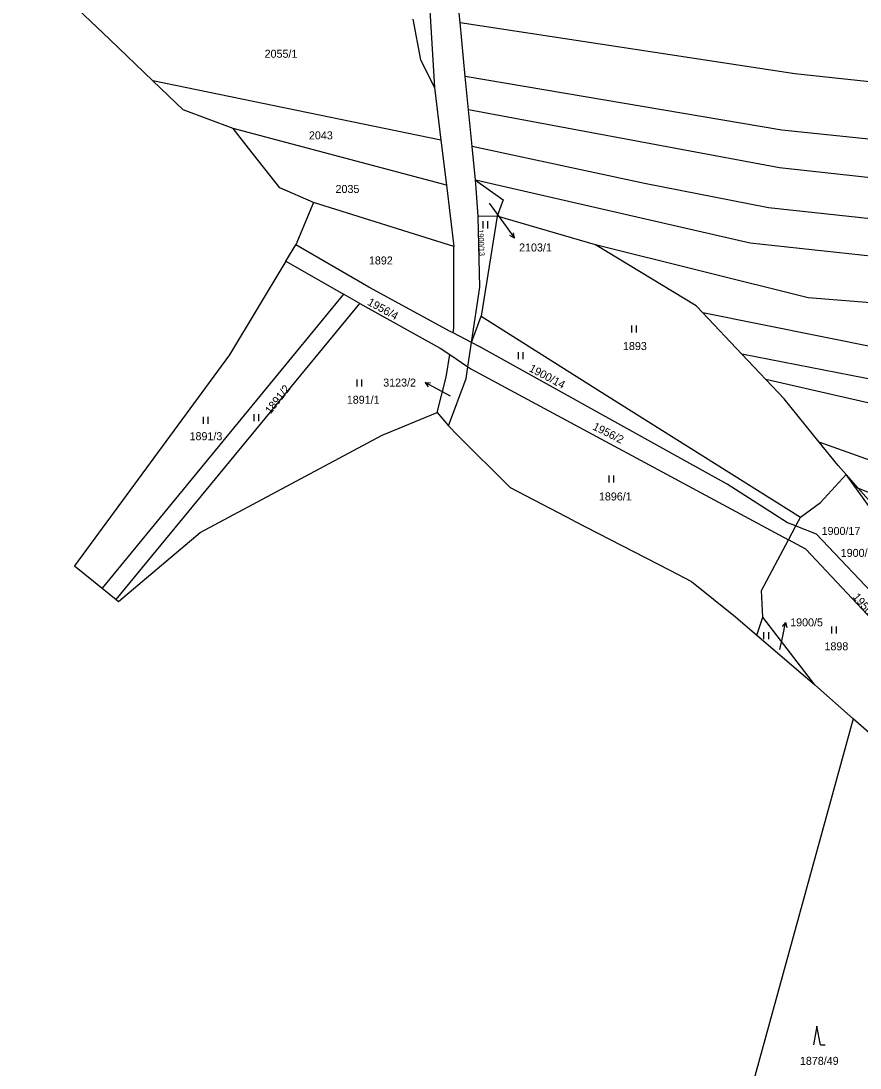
# Model space of a CAD drawing. Extents: x -755528 to -748832, y -1118122 to -1111095.
# Drawn here: x -753979.5 to -753801.5, y -1116748.3 to -1116526 of the extents above; entities that cross this region are included whole.
import ezdxf

# ---------------------------------------------------------------- set-up
doc = ezdxf.new("R2010")
doc.units = 0
for name, color, linetype in [('DZ_DO_PUPFL', 7, 'Continuous'), ('DZ_NAD_PUPFL', 7, 'Continuous'), ('DZ_NAD_ZPF', 7, 'Continuous'), ('legenda barvy', 7, 'Continuous'), ('TZ_UMVŽST', 7, 'Continuous')]:
    doc.layers.add(name, color=color, linetype=linetype)

msp = doc.modelspace()

# ---------------------------------------------------------------- linework, layer by layer
at = {"layer": 'DZ_NAD_PUPFL'}
for p, q in [((-753917.45, -1116564.51), (-753921.19, -1116573.49)), ((-753923.3, -1116577), (-753921.19, -1116573.49)), ((-753923.3, -1116577), (-753935.26, -1116596.88)), ((-753935.26, -1116596.88), (-753968.09, -1116641.67)), ((-753902.82, -1116613.88), (-753891.2, -1116609.11)), ((-753891.2, -1116609.11), (-753888.81, -1116611.94)), ((-753941.46, -1116634.6), (-753902.82, -1116613.88)), ((-753886.84, -1116613.91), (-753888.81, -1116611.94)), ((-753862.16, -1116632.08), (-753841.79, -1116642.61)), ((-753958.77, -1116649.23), (-753941.46, -1116634.6)), ((-753968.09, -1116641.67), (-753962.27, -1116646.39)), ((-753962.27, -1116646.39), (-753959.29, -1116648.81)), ((-753959.29, -1116648.81), (-753958.77, -1116649.23)), ((-753823.34, -1116656.41), (-753813.07, -1116665.21)), ((-753813.07, -1116665.21), (-753811.04, -1116666.95)), ((-753811.04, -1116666.95), (-753802.9, -1116674.14))]:
    msp.add_line(p, q, dxfattribs=at)
for points in [[(-753951.53, -1116538.66), (-753960.64, -1116529.92), (-753971.47, -1116519.54), (-753979.48, -1116518.63)], [(-753934.46, -1116548.82), (-753945.08, -1116544.84), (-753951.53, -1116538.66)], [(-753917.45, -1116564.51), (-753924.56, -1116561.37), (-753931.19, -1116552.96), (-753934.46, -1116548.82)], [(-753862.16, -1116632.08), (-753875.65, -1116625.11), (-753886.84, -1116613.91)], [(-753841.79, -1116642.61), (-753837.22, -1116644.97), (-753827.91, -1116652.5), (-753823.34, -1116656.41)], [(-753802.9, -1116674.14), (-753831.46, -1116778.01), (-753840.44, -1116820.68)]]:
    msp.add_lwpolyline(points, dxfattribs=at)
at = {"layer": 'DZ_NAD_ZPF'}
for p, q in [((-753886.32, -1116526.33), (-753887.31, -1116516.26)), ((-753885.21, -1116537.73), (-753886.32, -1116526.33)), ((-753884.52, -1116544.83), (-753885.21, -1116537.73)), ((-753890.37, -1116551.3), (-753951.53, -1116538.66)), ((-753891.73, -1116540.07), (-753890.37, -1116551.3)), ((-753883.76, -1116552.6), (-753884.52, -1116544.83)), ((-753889.21, -1116560.86), (-753934.46, -1116548.82)), ((-753890.37, -1116551.3), (-753889.21, -1116560.86)), ((-753883.06, -1116559.75), (-753883.76, -1116552.6)), ((-753889.21, -1116560.86), (-753887.63, -1116573.84)), ((-753887.63, -1116573.84), (-753917.45, -1116564.51)), ((-753878.47, -1116567.4), (-753882.5, -1116567.5)), ((-753878.47, -1116567.4), (-753881.84, -1116588.67)), ((-753857.56, -1116573.53), (-753878.47, -1116567.4)), ((-753923.3, -1116577), (-753911.05, -1116583.99)), ((-753911.05, -1116583.99), (-753962.27, -1116646.39)), ((-753907.59, -1116585.94), (-753911.05, -1116583.99)), ((-753959.29, -1116648.81), (-753907.59, -1116585.94)), ((-753883.91, -1116594.25), (-753881.84, -1116588.67)), ((-753826.53, -1116596.71), (-753834.8, -1116587.96)), ((-753883.91, -1116594.25), (-753887.8, -1116592.21)), ((-753884.69, -1116599.41), (-753883.91, -1116594.25)), ((-753888.51, -1116596.82), (-753884.69, -1116599.41)), ((-753821.43, -1116602.1), (-753826.53, -1116596.71)), ((-753793.47, -1116637.54), (-753804.39, -1116622.28)), ((-753801.83, -1116625.2), (-753804.39, -1116622.28)), ((-753790.36, -1116638.3), (-753801.83, -1116625.2)), ((-753815.09, -1116633.18), (-753814.08, -1116631.29)), ((-753816.66, -1116636.12), (-753815.09, -1116633.18)), ((-753815.09, -1116633.18), (-753810.79, -1116634.83)), ((-753818.65, -1116635.05), (-753816.66, -1116636.12)), ((-753810.79, -1116634.83), (-753784.33, -1116662.86)), ((-753823.34, -1116656.41), (-753822.1, -1116652.59)), ((-753811.04, -1116666.95), (-753822.1, -1116652.59)), ((-753797.16, -1116679.14), (-753802.9, -1116674.14))]:
    msp.add_line(p, q, dxfattribs=at)
for points in [[(-753899.38, -1116459.47), (-753897.76, -1116468.19), (-753893.68, -1116508.46), (-753891.73, -1116540.07)], [(-753891.73, -1116540.07), (-753894.63, -1116534.2), (-753896.28, -1116525.6)], [(-753886.32, -1116526.33), (-753815.3, -1116537.09), (-753743.91, -1116544.78), (-753688.71, -1116548.81)], [(-753690.55, -1116561.32), (-753727.43, -1116558.57), (-753818.08, -1116549.19), (-753885.21, -1116537.73)], [(-753691.79, -1116569.75), (-753746.37, -1116565.09), (-753818.58, -1116557.13), (-753884.52, -1116544.83)], [(-753692.23, -1116577.37), (-753740.27, -1116574.32), (-753820.89, -1116565.68), (-753847.22, -1116560.49), (-753883.76, -1116552.6)], [(-753692.71, -1116585.63), (-753701.92, -1116585.46), (-753736.22, -1116582.04), (-753780.26, -1116577.98), (-753824.81, -1116573.17), (-753883.06, -1116559.75)], [(-753882.5, -1116567.5), (-753882.89, -1116561.45), (-753883.06, -1116559.75)], [(-753883.06, -1116559.75), (-753877.2, -1116563.98), (-753878.47, -1116567.4)], [(-753883.91, -1116594.25), (-753882.16, -1116582.52), (-753882.5, -1116567.5)], [(-753887.8, -1116592.21), (-753888.44, -1116591.87), (-753905.66, -1116582.47), (-753921.19, -1116573.49)], [(-753887.8, -1116592.21), (-753887.64, -1116591.17), (-753887.63, -1116573.84)], [(-753834.8, -1116587.96), (-753836.25, -1116586.43), (-753857.56, -1116573.53)], [(-753693.37, -1116594.11), (-753741.59, -1116590.43), (-753812.47, -1116584.74), (-753857.56, -1116573.53)], [(-753907.59, -1116585.94), (-753890.57, -1116595.42), (-753888.51, -1116596.82)], [(-753881.84, -1116588.67), (-753855.52, -1116605.27), (-753814.08, -1116631.29)], [(-753694.03, -1116602.63), (-753797.56, -1116595.45), (-753834.8, -1116587.96)], [(-753829.65, -1116624.35), (-753839.46, -1116618.89), (-753882.02, -1116595.24), (-753883.91, -1116594.25)], [(-753891.2, -1116609.11), (-753889.24, -1116601.59), (-753888.51, -1116596.82)], [(-753694.6, -1116609.95), (-753737.95, -1116608.03), (-753763.47, -1116606.4), (-753791.77, -1116603.49), (-753826.53, -1116596.71)], [(-753888.81, -1116611.94), (-753885.06, -1116601.9), (-753884.69, -1116599.41)], [(-753884.69, -1116599.41), (-753884.03, -1116599.86), (-753818.65, -1116635.05)], [(-753695.29, -1116618.86), (-753708.2, -1116617.5), (-753758.85, -1116614.26), (-753784.66, -1116610.51), (-753821.43, -1116602.1)], [(-753810.11, -1116615.39), (-753817.57, -1116606.18), (-753821.43, -1116602.1)], [(-753804.39, -1116622.28), (-753806.08, -1116620.35), (-753810.11, -1116615.39)], [(-753696.5, -1116634.48), (-753744.48, -1116631.05), (-753779.41, -1116626.38), (-753810.11, -1116615.39)], [(-753814.08, -1116631.29), (-753809.84, -1116628.22), (-753804.39, -1116622.28)], [(-753815.09, -1116633.18), (-753816.82, -1116632.52), (-753829.65, -1116624.35)], [(-753801.83, -1116625.2), (-753776.33, -1116635.3), (-753750.2, -1116640.74), (-753697.28, -1116642.88)], [(-753822.1, -1116652.59), (-753822.4, -1116646.88), (-753816.66, -1116636.12)], [(-753786.82, -1116666.02), (-753812.96, -1116638.12), (-753816.66, -1116636.12)]]:
    msp.add_lwpolyline(points, dxfattribs=at)
at = {"layer": 'legenda barvy'}
for p, q in [((-753880.16, -1116564.64), (-753876.56, -1116569.63)), ((-753876.56, -1116569.63), (-753874.796, -1116572.058)), ((-753874.796, -1116572.058), (-753875.79, -1116571.542)), ((-753874.796, -1116572.058), (-753874.98, -1116570.953)), ((-753891.08, -1116604.16), (-753893.73, -1116602.751)), ((-753893.73, -1116602.751), (-753892.61, -1116602.779)), ((-753893.73, -1116602.751), (-753893.081, -1116603.663)), ((-753888.35, -1116605.62), (-753891.08, -1116604.16)), ((-753817.307, -1116653.654), (-753817.99, -1116654.542)), ((-753817.88, -1116656.6), (-753817.307, -1116653.654)), ((-753817.307, -1116653.654), (-753817.007, -1116654.733)), ((-753818.45, -1116659.44), (-753817.88, -1116656.6))]:
    msp.add_line(p, q, dxfattribs=at)
at = {"layer": 'TZ_UMVŽST'}
for p, q in [((-753881.451, -1116570.01), (-753881.451, -1116568.51)), ((-753880.45, -1116570.01), (-753880.45, -1116568.51)), ((-753849.891, -1116592.14), (-753849.891, -1116590.64)), ((-753848.89, -1116592.14), (-753848.89, -1116590.64)), ((-753873.931, -1116597.76), (-753873.931, -1116596.26)), ((-753872.93, -1116597.76), (-753872.93, -1116596.26)), ((-753908.161, -1116603.56), (-753908.161, -1116602.06)), ((-753907.16, -1116603.56), (-753907.16, -1116602.06)), ((-753930.031, -1116610.93), (-753930.031, -1116609.43)), ((-753929.03, -1116610.93), (-753929.03, -1116609.43)), ((-753940.761, -1116611.52), (-753940.761, -1116610.02)), ((-753939.76, -1116611.52), (-753939.76, -1116610.02)), ((-753854.701, -1116623.96), (-753854.701, -1116622.46)), ((-753853.7, -1116623.96), (-753853.7, -1116622.46)), ((-753821.851, -1116657.21), (-753821.851, -1116655.71)), ((-753820.85, -1116657.21), (-753820.85, -1116655.71)), ((-753807.471, -1116656.02), (-753807.471, -1116654.52)), ((-753806.47, -1116656.02), (-753806.47, -1116654.52)), ((-753810.62, -1116739.38), (-753811.37, -1116743.38)), ((-753809.87, -1116743.38), (-753810.62, -1116739.38)), ((-753809.87, -1116743.38), (-753808.874, -1116743.38))]:
    msp.add_line(p, q, dxfattribs=at)

# ---------------------------------------------------------------- texts
at = {"layer": 'DZ_DO_PUPFL'}
for s, p in [('2055/1', (-753927.79, -1116533.78)), ('2043', (-753918.38, -1116551.11)), ('2035', (-753912.74, -1116562.49)), ('2103/1', (-753873.8, -1116574.908)), ('1892', (-753905.66, -1116577.67)), ('1893', (-753851.76, -1116595.84)), ('3123/2', (-753902.625, -1116603.6)), ('1891/1', (-753910.35, -1116607.24)), ('1891/3', (-753943.71, -1116614.98)), ('1896/1', (-753856.86, -1116627.78)), ('1900/17', (-753809.613, -1116635.1)), ('1900/18', (-753805.563, -1116639.76)), ('1900/5', (-753816.29, -1116654.51)), ('1898', (-753809.01, -1116659.59)), ('1878/49', (-753814.22, -1116747.61))]:
    msp.add_text(s, height=1.7, dxfattribs=at).set_placement(p)
for s, height, rotation, p in [('1900/13', 1.14, 273, (-753882.52, -1116570.221)), ('1956/4', 1.7, 331, (-753906.122, -1116586.153)), ('1900/14', 1.7, 332, (-753871.859, -1116600.26)), ('1891/2', 1.7, 52, (-753926.53, -1116609.553)), ('1956/2', 1.7, 333, (-753858.345, -1116612.617)), ('1956/6', 1.7, 310, (-753803.121, -1116648.306))]:
    msp.add_text(s, height=height, rotation=rotation, dxfattribs=at).set_placement(p)

doc.saveas('drawing.dxf')
